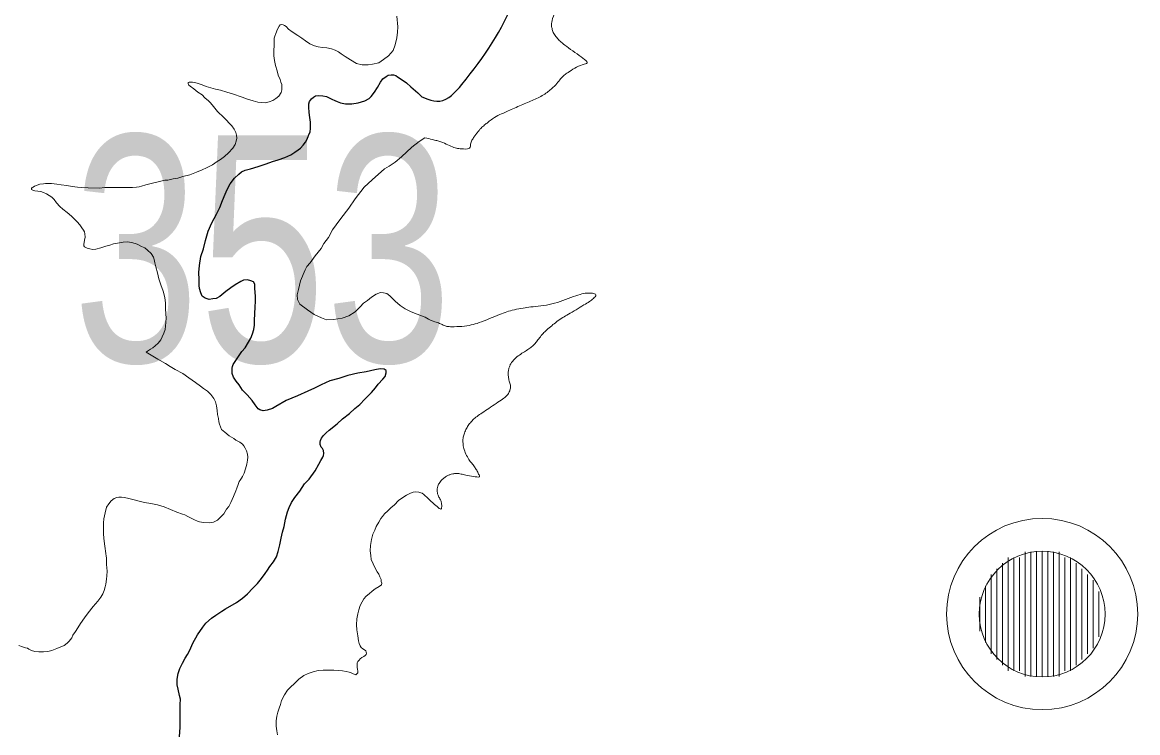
# Model space of a CAD drawing. Extents: x 553962 to 842807, y 8883888 to 9032388.
# Drawn here: x 712073 to 714043, y 8963822 to 8965075 of the extents above; entities that cross this region are included whole.
import ezdxf

# ---------------------------------------------------------------- set-up
doc = ezdxf.new("R2010")
doc.units = 0
doc.header["$LTSCALE"] = 160
for name, color, linetype, lineweight in [('21', 7, 'Continuous', 25), ('33', 7, 'Continuous', 13), ('8', 7, 'Continuous', 13)]:
    doc.layers.add(name, color=color, linetype=linetype, lineweight=lineweight)

msp = doc.modelspace()

# ---------------------------------------------------------------- linework, layer by layer
at = {"layer": '21'}
for points in [[(712421.5, 8964748.8), (712426.5, 8964761.1), (712431.3, 8964771.9), (712434.6, 8964780.6), (712440.2, 8964790.3), (712447.7, 8964800.3), (712455, 8964807.6), (712460, 8964811.5), (712466.4, 8964814.6), (712475.8, 8964817), (712489.2, 8964821.2), (712503.7, 8964825.6), (712514.6, 8964829.5), (712524.9, 8964832.9), (712536.6, 8964836.8), (712547.2, 8964841.8), (712554.2, 8964846), (712560.1, 8964850.4), (712564, 8964853.5), (712568.7, 8964858.5), (712572.9, 8964864.1), (712575.7, 8964869.4), (712578.2, 8964875.8), (712581, 8964882.2), (712582.1, 8964887.8), (712582.1, 8964894.2), (712581.8, 8964899.4), (712580.7, 8964907.5), (712579.6, 8964916.1), (712579, 8964925.6), (712579, 8964931.7), (712580.2, 8964935.9), (712583.5, 8964940.6), (712587.1, 8964943.4), (712590.5, 8964945.7), (712596.1, 8964946.2), (712603.6, 8964945.7), (712610, 8964944.3), (712614.8, 8964942.3), (712619.8, 8964939.8), (712624.8, 8964937.3), (712628.9, 8964935.6), (712634.8, 8964933.4), (712643.5, 8964931.5), (712654.6, 8964931.5), (712665.8, 8964933.1), (712678, 8964937), (712685.3, 8964940.7), (712689.2, 8964944.3), (712694.8, 8964952.1), (712700.1, 8964960.4), (712705.4, 8964969.6), (712709.6, 8964975.5), (712715.7, 8964980), (712719, 8964982.2), (712724.1, 8964983), (712728.5, 8964983), (712732.4, 8964981.6), (712735.5, 8964979.4), (712742.2, 8964975.2), (712751.4, 8964968.5), (712759.2, 8964961.6), (712771.2, 8964950.7), (712778.7, 8964943.7), (712788.8, 8964939.7)], [(712479.6, 8964525.8), (712481.6, 8964533.3), (712482.7, 8964541.1), (712483.2, 8964550.3), (712483.8, 8964560.5), (712484.4, 8964573.6), (712485, 8964582.2), (712485, 8964591.4), (712483.8, 8964606.2), (712483.8, 8964613.4), (712481.3, 8964617.1), (712476.6, 8964619.3), (712470.7, 8964620.7), (712463.8, 8964620.1), (712458.8, 8964618.2), (712448.8, 8964612.1), (712441, 8964607), (712432.3, 8964600.3), (712421.7, 8964591.7), (712415, 8964587.8), (712409.2, 8964587.2), (712402.8, 8964586.4), (712395.8, 8964588.6), (712390.5, 8964592.3), (712388.2, 8964598.1), (712386, 8964605.4), (712385.2, 8964611.2), (712385.5, 8964621.5), (712384.9, 8964634), (712386.1, 8964646), (712388.3, 8964661.9), (712392.7, 8964675.6), (712396.7, 8964690.6), (712401.4, 8964706.8), (712407.8, 8964721.5), (712415.9, 8964737.1), (712421.5, 8964748.8)], [(712600.3, 8964302.1), (712603.4, 8964308), (712604.8, 8964311.1), (712605.3, 8964314.4), (712604.8, 8964319.7), (712603.1, 8964323), (712600.9, 8964325.8), (712599.2, 8964330.3), (712598.7, 8964334.2), (712599.8, 8964337.5), (712601.4, 8964341.7), (712604.8, 8964346.2), (712609.8, 8964350.6), (712615.1, 8964355.3), (712628.8, 8964366.5), (712638.3, 8964375.4), (712650.5, 8964385.2), (712660.2, 8964393.8), (712668.8, 8964401), (712677.8, 8964410), (712689.8, 8964422.2), (712696.5, 8964430.3), (712701.5, 8964436.7), (712709.8, 8964445.6), (712713.5, 8964450.3), (712715.4, 8964457), (712715.4, 8964460.9), (712711.8, 8964463.2), (712705.1, 8964464), (712695.6, 8964462.3), (712680.3, 8964458.4), (712665.5, 8964456.2), (712648, 8964452.2), (712631.8, 8964446.9), (712615.9, 8964442.5), (712600.6, 8964435.8), (712589.1, 8964429.9), (712577.4, 8964424.3), (712558.7, 8964416), (712538.9, 8964407.9), (712520.6, 8964397.3), (712515, 8964394), (712505.5, 8964390.7), (712498, 8964389.8), (712492.4, 8964391.2), (712489.6, 8964393.4), (712484, 8964400.1), (712478.7, 8964408.2), (712470.1, 8964417.7), (712462, 8964426), (712455.8, 8964435.5), (712450.5, 8964442.2), (712446.1, 8964449.4), (712443.3, 8964455.6), (712443.3, 8964460.6), (712443.3, 8964465.3), (712443.9, 8964467.8), (712445.3, 8964471.7), (712448.9, 8964477), (712453.4, 8964484), (712460.3, 8964494.3), (712466.2, 8964501), (712472.6, 8964510.7), (712476.2, 8964517.7), (712479.6, 8964525.8)], [(712364.7, 8963959.7), (712369, 8963967.4), (712374, 8963979.4), (712382.1, 8963994.2), (712391.6, 8964008.1), (712397.2, 8964015.1), (712407.2, 8964023.7), (712414.7, 8964029.3), (712425.1, 8964036.3), (712431.6, 8964040.4), (712451.1, 8964051.2), (712462, 8964058.8), (712470.7, 8964066.8), (712480.2, 8964076.6), (712488.5, 8964085), (712495.5, 8964093.9), (712501.6, 8964102.5), (712505.9, 8964108.6), (712510.1, 8964115), (712516.8, 8964123.3), (712521.6, 8964132.2), (712524.6, 8964141.4), (712527.7, 8964153.4), (712529.9, 8964164.8), (712532.7, 8964175.4), (712535.5, 8964185.8), (712537.5, 8964198.3), (712541.4, 8964211.4), (712543.9, 8964218.9), (712548.1, 8964228.1), (712554.2, 8964237), (712562.9, 8964248.1), (712571.5, 8964260.7), (712579.4, 8964269), (712590, 8964284.1), (712596.7, 8964295.4), (712600.3, 8964302.1)], [(712350.5, 8963814.6), (712351.3, 8963823), (712351.6, 8963830.8), (712351.9, 8963841.9), (712351.9, 8963855.3), (712351.9, 8963871.4), (712352.2, 8963880.8), (712350.5, 8963887.5), (712348, 8963898.4), (712346.6, 8963905.9), (712346.6, 8963916), (712348, 8963926.3), (712351.1, 8963935.2), (712355.8, 8963944.4), (712360.8, 8963953.3), (712364.7, 8963959.7)]]:
    msp.add_lwpolyline(points, dxfattribs=at)
msp.add_spline([(712788.8, 8964939.7), (712810, 8964936.4), (712849.2, 8964965.8), (712942.3, 8965114.4), (712988, 8965263.1), (713022.3, 8965413.3), (713069.7, 8965512.9), (713157.9, 8965633.8), (713246.1, 8965715.4), (713280.3, 8965792.2), (713237.9, 8965855.9), (713229.7, 8965902.9), (713239.5, 8965932.3), (713254.2, 8965947.1), (713278.7, 8965940.5), (713308.1, 8965930.7), (713347.3, 8965937.3), (713384.8, 8965963.4), (713415.9, 8965999.3), (713425.7, 8966043.5), (713442, 8966081), (713468.1, 8966087.6), (713484.5, 8966095.8), (713482.8, 8966135), (713497.5, 8966192.2), (713549.8, 8966334.3), (713585.7, 8966420.9), (713746.6, 8966711.8), (713820.1, 8966850.6), (713901.8, 8966907.8), (713934.4, 8966981.3), (713967.1, 8967103.9), (714024.2, 8967177.4)], degree=3, dxfattribs=at)
at = {"layer": '33'}
for p, q in [((713814, 8964131), (713814, 8963931)), ((713824, 8964131), (713824, 8963931)), ((713834, 8964131), (713834, 8963931)), ((713844, 8964141), (713844, 8963921)), ((713854, 8964141), (713854, 8963921)), ((713864, 8964141), (713864, 8963921)), ((713874, 8964141), (713874, 8963921)), ((713884, 8964141), (713884, 8963921)), ((713894, 8964141), (713894, 8963921)), ((713904, 8964141), (713904, 8963921)), ((713914, 8964131), (713914, 8963931)), ((713924, 8964131), (713924, 8963931)), ((713794, 8964111), (713794, 8963951)), ((713804, 8964121), (713804, 8963941)), ((713934, 8964121), (713934, 8963941)), ((713944, 8964111), (713944, 8963951)), ((713784, 8964101), (713784, 8963961)), ((713954, 8964101), (713954, 8963961)), ((713964, 8964091), (713964, 8963971)), ((713774, 8964081), (713774, 8963981)), ((713974, 8964071), (713974, 8963991)), ((713764, 8964061), (713764, 8964001))]:
    msp.add_line(p, q, dxfattribs=at)
for radius in [168.7, 111]:
    msp.add_circle((713874, 8964031), radius, dxfattribs=at)
at = {"layer": '8'}
for points in [[(712734.6, 8965086), (712736.3, 8965067.6), (712735.7, 8965058), (712734.5, 8965047.9), (712731.3, 8965035.7), (712727.7, 8965025.5), (712719.7, 8965016.2), (712710.7, 8965009.7), (712702.8, 8965004), (712691.4, 8965001.5), (712683.8, 8965000.4), (712673.3, 8965000.4), (712663.1, 8965002.9), (712652.4, 8965009.1), (712643, 8965015.1), (712636.2, 8965019.9), (712631.1, 8965023.3), (712625.2, 8965026.1), (712619, 8965028.6), (712610.8, 8965030.3), (712602.8, 8965031.2), (712595.2, 8965032.3), (712589, 8965034), (712584.7, 8965035.7), (712580.7, 8965037.7), (712573.2, 8965042.8), (712566.7, 8965047.4), (712559.3, 8965052.2), (712549.4, 8965058.7), (712543.2, 8965063.2), (712538.7, 8965068), (712535.8, 8965070), (712533.3, 8965070.8), (712530.9, 8965071.5), (712528.3, 8965071.2), (712526.6, 8965068.7), (712523.7, 8965063.2), (712520.6, 8965055.6), (712518.6, 8965050.9), (712517.4, 8965047.2), (712517.7, 8965041.5), (712517.4, 8965034.4), (712517, 8965025.9), (712516.9, 8965016.4), (712518.3, 8965007.9), (712520, 8964999.4)], [(712520, 8964999.4), (712522.7, 8964989.6), (712524.9, 8964982.2), (712528.3, 8964974.6), (712529.5, 8964969.9), (712531, 8964965.7), (712531.5, 8964959.6), (712531.5, 8964956.2), (712530.1, 8964951.3), (712526, 8964944.9), (712520.4, 8964940.7), (712515.3, 8964937.7), (712508.9, 8964934.8), (712502.1, 8964933.4), (712495.8, 8964933.6), (712488.9, 8964934.6), (712480.7, 8964936.9), (712470.5, 8964939.8), (712461.2, 8964943.5), (712444, 8964949.4), (712433.9, 8964952.4), (712423, 8964955.7), (712413.9, 8964957.4), (712406.1, 8964959.5), (712397.4, 8964961.9), (712390.6, 8964965.1), (712383.3, 8964967.7), (712377.6, 8964969.4), (712373.7, 8964969.9), (712371, 8964969.9), (712367.8, 8964969.8), (712366.1, 8964969.1), (712365.9, 8964967.2), (712366.6, 8964965.1), (712369.6, 8964962.6), (712375.7, 8964957.9), (712383.1, 8964952.2)], [(712383.1, 8964952.2), (712390.4, 8964947.3), (712395.5, 8964942.3), (712401.9, 8964936.6), (712405.4, 8964933.1), (712410.5, 8964926.7), (712417.4, 8964918.2), (712428.7, 8964907.6), (712433.8, 8964902.5), (712438.5, 8964897.7), (712442.8, 8964893), (712447, 8964887.1), (712449.8, 8964881), (712451.2, 8964876.1), (712451.5, 8964870.9), (712450.7, 8964865.9), (712448.8, 8964859.6), (712444.6, 8964853), (712437.1, 8964844.9), (712430, 8964838.8), (712422.8, 8964833.2), (712417.3, 8964829.6), (712408.9, 8964824), (712398.3, 8964818.6), (712390.6, 8964814.8), (712380.3, 8964810.8), (712368.8, 8964806.5), (712356.1, 8964803), (712347.7, 8964800.6), (712339.2, 8964799), (712330, 8964797.1), (712324.4, 8964796.6), (712315.4, 8964794.7), (712302.7, 8964791.4), (712291.3, 8964788.4), (712283.5, 8964786.5), (712279.2, 8964785.2), (712274.3, 8964784.4), (712267.3, 8964784), (712248.2, 8964783.7), (712231.7, 8964784), (712218.8, 8964784), (712208.4, 8964782.8), (712189.2, 8964783), (712177.1, 8964784), (712170.3, 8964784.6), (712160.7, 8964785.4), (712151.3, 8964787.2), (712141.6, 8964788.7), (712133.6, 8964789.8), (712124.7, 8964790.8), (712114.1, 8964791), (712110.3, 8964790.6), (712104, 8964789.6), (712099, 8964788), (712094.6, 8964786.3), (712092, 8964784.7), (712090.4, 8964783.9), (712089.4, 8964782.1), (712089.1, 8964780.6), (712091.5, 8964779.2), (712095.3, 8964777.8), (712100.5, 8964777.4), (712105.6, 8964776.6), (712110.3, 8964775.3)], [(712784.4, 8964554.8), (712770, 8964560.4), (712759.7, 8964564.6), (712748.8, 8964569.8), (712740.2, 8964575.8), (712731.3, 8964583.3), (712721.7, 8964592.6), (712716.5, 8964596.9), (712710.8, 8964598.2), (712705.2, 8964598.5), (712698.1, 8964595.5), (712689.5, 8964590.2), (712682.3, 8964584.6), (712675.3, 8964579.6), (712669.7, 8964573), (712660.5, 8964564.5), (712649.3, 8964557.2), (712637.7, 8964553.3), (712622.2, 8964551), (712610.3, 8964550.6), (712601.1, 8964553.6), (712588.6, 8964559.9), (712576.4, 8964567.8), (712563.2, 8964578), (712558.9, 8964586.2), (712558.6, 8964594.5), (712560.5, 8964604), (712564.3, 8964619.2), (712572.5, 8964638.8), (712575.1, 8964644.5), (712581.4, 8964650.8), (712590.3, 8964663.5), (712600.4, 8964676.1), (712605.5, 8964685), (712613.7, 8964695.8), (712620.9, 8964709), (712627.2, 8964717.8), (712635.4, 8964729.2), (712649.4, 8964747.6), (712660.8, 8964764), (712676.6, 8964784.3), (712690.6, 8964797.6), (712712.8, 8964816.6), (712721, 8964821.7), (712731.1, 8964828.6), (712742.6, 8964838.1), (712760.9, 8964855.2), (712773.6, 8964865.3), (712783.7, 8964871.7)], [(712110.3, 8964775.3), (712115.8, 8964772.6), (712120.4, 8964769.7), (712124.9, 8964767.1), (712129.1, 8964762.8), (712133.4, 8964757), (712139.3, 8964750.6), (712144.4, 8964745.4), (712152, 8964739.8), (712159.5, 8964733.1), (712166, 8964726.8), (712169.5, 8964723.2), (712174.5, 8964718), (712178.2, 8964712.9), (712181, 8964708.6), (712182.6, 8964705.5), (712183.1, 8964702), (712183.8, 8964696.2), (712182.7, 8964690.7), (712182, 8964686.7), (712181.5, 8964683.6), (712181.5, 8964681), (712182.6, 8964679.2), (712187.4, 8964676.6), (712191.9, 8964675.6), (712197.2, 8964674.5), (712202.6, 8964675), (712211.8, 8964677.5), (712220.3, 8964680.4), (712227.7, 8964682.3), (712233.7, 8964684.5), (712241, 8964685.8), (712250.9, 8964687.5), (712258.2, 8964687.7), (712266.2, 8964686.8), (712275.9, 8964683.7), (712283.2, 8964680)], [(712283.2, 8964680), (712289, 8964677.2), (712294.2, 8964673.1), (712300.3, 8964667.3), (712304.5, 8964660.9), (712305.7, 8964656.7), (712307.1, 8964651), (712309, 8964643.8), (712311.5, 8964633.5), (712314.2, 8964622.4), (712317.6, 8964612), (712321.6, 8964601), (712324.4, 8964589.9), (712325.8, 8964579.7), (712325.9, 8964569.4), (712327, 8964553.2), (712325.9, 8964539.2), (712325.1, 8964533.4), (712322.8, 8964526.5), (712320, 8964520.4), (712317.4, 8964515.2), (712312.7, 8964509.3), (712307.5, 8964504.2), (712303.5, 8964500.8), (712299.1, 8964498.3), (712293.9, 8964495), (712291.7, 8964493.1), (712300.3, 8964487.7), (712312.2, 8964481.1), (712325.6, 8964473), (712334, 8964467.8), (712343, 8964462.7), (712356.2, 8964455.3), (712366.8, 8964447.8), (712378.8, 8964439.8), (712387.7, 8964433), (712393.1, 8964429.4), (712399.7, 8964424.6), (712405.8, 8964418.3), (712411.3, 8964411.2), (712414.1, 8964405.6), (712415.8, 8964398.8), (712417.2, 8964390.3), (712417.8, 8964383), (712419.3, 8964376.1), (712420.2, 8964370.5), (712421.1, 8964366.2), (712422.7, 8964361.3), (712424.9, 8964357), (712430.3, 8964351.8), (712438, 8964345.7), (712446.5, 8964340.6), (712450.1, 8964338), (712456.8, 8964334.2), (712461.5, 8964330.7), (712463.9, 8964328.1), (712466.7, 8964324.1), (712469.1, 8964318.9), (712470.5, 8964313.3), (712471.1, 8964307.8), (712470.6, 8964302.8), (712469.3, 8964295.5), (712467.2, 8964287.1), (712464.6, 8964279.8), (712462, 8964273.9)], [(712462, 8964273.9), (712460.1, 8964270.6), (712457.7, 8964267.1), (712455.9, 8964265.1), (712454.2, 8964259.8), (712451.6, 8964253.1), (712450, 8964248.7), (712446, 8964238.8), (712440.9, 8964228.1), (712437.8, 8964221.1), (712433.8, 8964215.9), (712428.8, 8964207.7), (712422.5, 8964201.5), (712417.4, 8964196.8), (712410.3, 8964193.1), (712403.5, 8964191.9), (712392.6, 8964192.8), (712386, 8964194), (712383.4, 8964194.3), (712375.9, 8964198), (712365.5, 8964203.5), (712359.7, 8964206.1), (712355.9, 8964207.5), (712345.8, 8964210.8), (712323.7, 8964220.4), (712311.9, 8964223.8), (712299.9, 8964226.3), (712288.9, 8964228.2), (712279.5, 8964230.3), (712267.9, 8964233.1), (712261.1, 8964235), (712253.6, 8964236.8), (712248, 8964237.6), (712243.2, 8964237.3), (712239.7, 8964236.6), (712235.3, 8964234.7), (712230.1, 8964230.8)], [(712664, 8963941.1), (712664.5, 8963944.9), (712665.5, 8963947.5), (712667.6, 8963949.9), (712669.8, 8963952.1), (712672.7, 8963954.5), (712676, 8963955.9), (712678.4, 8963958.1), (712680.3, 8963959.7), (712680.8, 8963962.1), (712680.3, 8963963.8), (712679.4, 8963966), (712677, 8963967.9), (712674.1, 8963969.6), (712671.5, 8963971.9), (712669.5, 8963975.1), (712667.9, 8963979.1), (712666.9, 8963983.8), (712665.5, 8963992.4), (712663.8, 8964003.2), (712663.1, 8964012.3), (712663.8, 8964022.6), (712665.5, 8964031.2), (712667.4, 8964038.6), (712669.5, 8964046), (712672.9, 8964052.5), (712676, 8964058), (712680.3, 8964062.5), (712685.6, 8964066.6), (712690.9, 8964071.3), (712696.2, 8964075.4), (712703.3, 8964079.9), (712707.4, 8964082.8), (712707.6, 8964085.4), (712706.9, 8964088.6), (712706.5, 8964092.1), (712704.3, 8964096.9), (712702.4, 8964101.2), (712699.5, 8964105.8), (712696.6, 8964111), (712692.6, 8964119.4), (712689.2, 8964127.1), (712688.5, 8964134.2), (712687.1, 8964142.6), (712687.8, 8964151.9), (712689.3, 8964162.4), (712691.7, 8964172.2), (712695.2, 8964178.9), (712697.6, 8964185.6), (712702.4, 8964193.5), (712705.8, 8964199.5), (712709.1, 8964203.3), (712712.7, 8964207.9), (712718.5, 8964213.5), (712724, 8964218.5), (712730.3, 8964224), (712737.4, 8964231.4), (712744.9, 8964236.7), (712751.1, 8964240.7), (712758.3, 8964244.1), (712763.3, 8964246), (712767.6, 8964246.7), (712772.9, 8964246), (712777, 8964245), (712779.3, 8964244.6)], [(712230.1, 8964230.8), (712225.8, 8964225.6), (712221.6, 8964219.7), (712219, 8964209.6), (712216.9, 8964198.9), (712216, 8964192.3), (712216.2, 8964184.5), (712216.2, 8964173.2), (712216.7, 8964164.1), (712218.4, 8964150.6), (712220.5, 8964137.7), (712221.2, 8964133.2), (712221.6, 8964130.4), (712221.8, 8964118.2), (712223, 8964106.6), (712222.4, 8964098.6), (712221.6, 8964092.7), (712220.5, 8964084), (712219.5, 8964078.8), (712217.2, 8964072.4), (712215, 8964067), (712211.3, 8964060.9), (712206.2, 8964053.5), (712198.2, 8964044.1), (712189.2, 8964033.1), (712182.6, 8964024.4), (712175.4, 8964014.2), (712171.1, 8964006.7), (712167, 8964000.3), (712162.1, 8963993.5), (712160.2, 8963989.3), (712155.9, 8963983.4), (712151.9, 8963979.6), (712146.7, 8963975.3), (712133.8, 8963970.2), (712124.9, 8963966.8), (712117.8, 8963964.8), (712110.5, 8963964.1), (712101.9, 8963964.3), (712095.2, 8963965), (712089.1, 8963966.9), (712084.5, 8963969.2), (712081.8, 8963970.6), (712078.3, 8963971.4), (712073.3, 8963973.2), (712066.5, 8963975.3)], [(712523.3, 8963818.1), (712522.3, 8963825.2), (712521.4, 8963832.9), (712521.4, 8963842.7), (712522.3, 8963850.6), (712524, 8963858), (712526.4, 8963864.7), (712528.7, 8963871.2), (712530.8, 8963878.6), (712535.8, 8963888.6), (712541.3, 8963896.5), (712546.6, 8963902), (712553.5, 8963908.7), (712561.2, 8963916.1), (712570.3, 8963922.3), (712578, 8963926.2), (712586.6, 8963929.3), (712595.4, 8963931.4), (712604.5, 8963931.9), (712615.4, 8963932), (712623.1, 8963931.8), (712630.8, 8963931.3), (712638.4, 8963930.6), (712644.6, 8963929.4), (712649.9, 8963928.4), (712653.7, 8963927), (712657.3, 8963925.3), (712660.7, 8963924.1), (712662.1, 8963923.9), (712663.6, 8963925.3), (712665.2, 8963927.5), (712665.7, 8963930.6), (712664.8, 8963933.4), (712664, 8963937.3), (712664, 8963941.1)]]:
    msp.add_lwpolyline(points, dxfattribs=at)
for points in [[(712783.7, 8964871.7), (712794.7, 8964869.4), (712805.2, 8964866.6), (712818.9, 8964862), (712830.1, 8964856.4), (712839.9, 8964852.9), (712847.6, 8964852.2), (712864.1, 8964850.8), (712864.1, 8964859.2), (712865.5, 8964865.5), (712870.1, 8964872.2), (712873.3, 8964877.1), (712876.8, 8964881), (712879.6, 8964884.8), (712882.4, 8964888.3), (712889.8, 8964894.6), (712895, 8964898.8), (712899.2, 8964902.3), (712913.6, 8964912.2), (712924.1, 8964915.7), (712948.3, 8964926.9), (712970.8, 8964936), (712991.9, 8964945.5), (713007.7, 8964958.1), (713017.7, 8964967.8), (713023.3, 8964975.9), (713030, 8964982.2), (713035.6, 8964986.4), (713048.2, 8964994.8), (713062.2, 8965001.1), (713073.8, 8965003.2), (713066.5, 8965009.2), (713053.1, 8965019.3), (713037, 8965030.6), (713025.1, 8965039.7), (713020.1, 8965044.6), (713013.1, 8965052.7), (713009.6, 8965059), (713007.9, 8965066.3), (713006.8, 8965071.9), (713009.6, 8965085.2), (713019.4, 8965103.7), (713027.9, 8965126.9), (713030, 8965138.8), (713031.4, 8965152.1), (713029.6, 8965166.8), (713025.8, 8965186.1), (713019, 8965216.2), (713016.9, 8965221.8), (713016.9, 8965227), (713018.3, 8965232.6), (713021.5, 8965241.1), (713027.5, 8965252.6), (713038.7, 8965266.7), (713048.5, 8965281.7), (713058.3, 8965297.5), (713067.5, 8965314.9), (713072.1, 8965324.7), (713076.7, 8965333.5), (713083, 8965341.5), (713087.9, 8965352.4), (713088.6, 8965360.5), (713088.9, 8965375.2), (713090.9, 8965382.5), (713094.6, 8965391.5), (713100.6, 8965401.5)], [(712779.3, 8964244.6), (712782.7, 8964241.2), (712790.1, 8964234.7), (712796.8, 8964228.1), (712805.3, 8964220.7), (712813.6, 8964213.5), (712813.6, 8964223.5), (712813.1, 8964227.3), (712811.7, 8964232.6), (712807.6, 8964239.2), (712805.7, 8964245), (712805.7, 8964249.8), (712805.9, 8964254), (712807.4, 8964259.2), (712808.9, 8964261.4), (712811.5, 8964265.4), (712814.2, 8964268.4), (712817.5, 8964271), (712823.3, 8964275.6), (712828, 8964277), (712832.7, 8964278.6), (712840.1, 8964279.1), (712843.4, 8964278.9), (712847.5, 8964278.4), (712855.3, 8964276.6), (712869.7, 8964273.7), (712882.1, 8964272.1), (712879.7, 8964275.9), (712876.3, 8964283.5), (712872.7, 8964289.2), (712867.9, 8964295.9), (712862.7, 8964301.8), (712857.6, 8964310.2), (712852.7, 8964321.9), (712851.3, 8964329.4), (712850.8, 8964340.1), (712852.3, 8964346.4), (712855.3, 8964354.6), (712859.2, 8964362.7), (712863.9, 8964368.6), (712870.4, 8964375.6), (712877.6, 8964381.2), (712887.4, 8964387.9), (712899.9, 8964396.1), (712913, 8964405), (712924.2, 8964412.5), (712929.5, 8964417.3), (712933.3, 8964423), (712935.1, 8964429.9), (712935.3, 8964434.1), (712932.6, 8964442.5), (712931.1, 8964449.7), (712930.7, 8964458.8), (712932.5, 8964465.4), (712933.6, 8964468.9), (712935.8, 8964474), (712939.9, 8964478.7), (712945.5, 8964484.5), (712955.8, 8964492), (712963.5, 8964496.2), (712971.2, 8964502), (712976.3, 8964506), (712981.2, 8964511.2), (712985.8, 8964518.4), (712993, 8964526.6), (712998.3, 8964532.2), (713008.1, 8964540.2), (713016.3, 8964546.9), (713027.9, 8964554.7), (713036.1, 8964559.5), (713051, 8964568.1), (713065.2, 8964577.2), (713074.8, 8964582.4), (713081.5, 8964588.2), (713088, 8964594.1), (713082.6, 8964597.3), (713072.7, 8964598), (713061.9, 8964596.6), (713047, 8964591.8), (713027.1, 8964583.8), (713008.5, 8964578), (712988.5, 8964574.5), (712970.1, 8964573.1), (712958.2, 8964571.3), (712941.2, 8964568.2), (712928.4, 8964564.7), (712916.4, 8964560.1), (712898.4, 8964552.4), (712878.4, 8964544.7), (712866.7, 8964541.2), (712849.9, 8964538.4), (712829.7, 8964538.1), (712822.7, 8964538.4), (712816.4, 8964541.1), (712809.6, 8964544), (712802.1, 8964546.9), (712793.5, 8964549.4), (712784.4, 8964554.8)]]:
    msp.add_open_spline(points, degree=3, dxfattribs=at)

# ---------------------------------------------------------------- texts
at = {"layer": '33', "width": 0.75}
msp.add_text('353', height=400, dxfattribs=at).set_placement((712162.2, 8964476.1))

doc.saveas('drawing.dxf')
